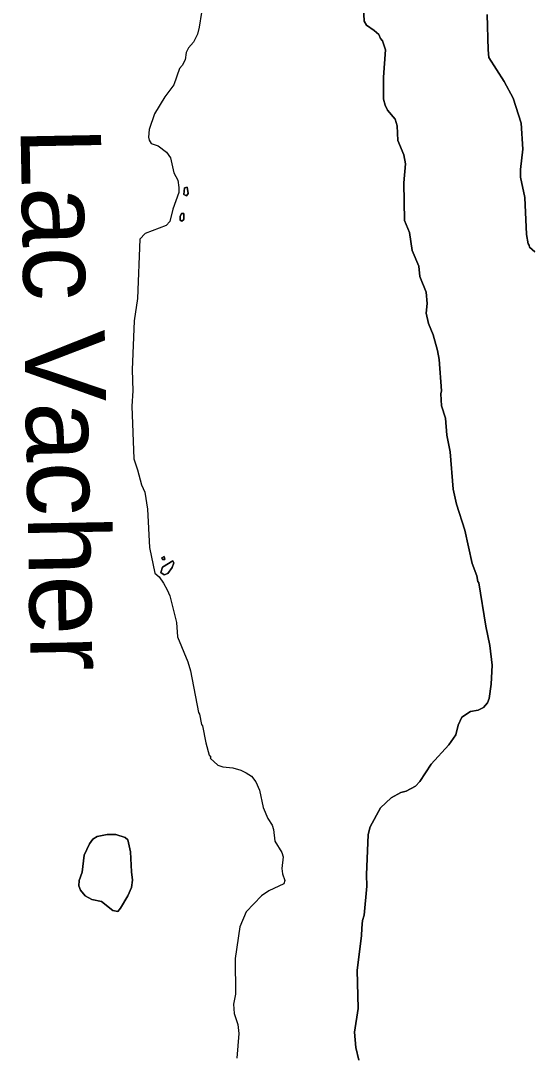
# Model space of a CAD drawing. Extents: x 642515 to 647219, y 6080136 to 6084356.
# Drawn here: x 645078.98 to 645096.94, y 6081037.42 to 6081073.8 of the extents above; entities that cross this region are included whole.
import ezdxf

# ---------------------------------------------------------------- set-up
doc = ezdxf.new("R2010")
doc.units = 0
doc.layers.add('Level 63', color=7, linetype='Continuous')

msp = doc.modelspace()

# ---------------------------------------------------------------- linework, layer by layer
at = {"layer": 'Level 63'}
for points in [[(645091, 6081075.49), (645091.08, 6081073.78), (645091.16, 6081073.64), (645091.44, 6081073.45), (645091.6, 6081073.31), (645091.66, 6081073.17), (645091.73, 6081073.09), (645091.83, 6081072.77), (645091.77, 6081071.81), (645091.77, 6081071.03)], [(645092.03, 6081046.42), (645092.37, 6081046.61), (645092.56, 6081046.65), (645092.89, 6081046.83), (645093.04, 6081046.99), (645093.45, 6081047.6), (645094.07, 6081048.29), (645094.32, 6081048.64), (645094.4, 6081048.98), (645094.52, 6081049.26), (645094.83, 6081049.46), (645095.1, 6081049.51), (645095.29, 6081049.6), (645095.43, 6081049.77), (645095.49, 6081049.92), (645095.56, 6081050.42), (645095.6, 6081051.09), (645095.51, 6081051.79), (645095.37, 6081052.47), (645095.13, 6081053.99), (645095.09, 6081054.04), (645095.06, 6081054.24), (645094.89, 6081054.67), (645094.63, 6081055.85), (645094.34, 6081056.77), (645094.22, 6081057.29), (645094.11, 6081058.61), (645094, 6081059.19), (645093.95, 6081059.8), (645093.81, 6081060.23), (645093.78, 6081060.65), (645093.81, 6081060.76), (645093.73, 6081061.86), (645093.67, 6081062.18), (645093.52, 6081062.73), (645093.35, 6081063.13), (645093.27, 6081063.49), (645093.3, 6081063.83), (645093.27, 6081064.23), (645093.04, 6081064.79), (645093.01, 6081065.15), (645092.78, 6081065.7), (645092.68, 6081066.33), (645092.5, 6081066.76), (645092.48, 6081068.08), (645092.54, 6081068.76), (645092.48, 6081069.07), (645092.27, 6081069.58), (645092.25, 6081070.09), (645092.18, 6081070.33), (645091.9, 6081070.65), (645091.82, 6081070.82), (645091.77, 6081071.03), (645091.77, 6081071.81), (645091.83, 6081072.77), (645091.73, 6081073.09), (645091.66, 6081073.17), (645091.6, 6081073.31), (645091.44, 6081073.45), (645091.16, 6081073.64), (645091.08, 6081073.78), (645091, 6081075.49)], [(645085.35, 6081074.09), (645085.27, 6081073.57), (645085.21, 6081073.32), (645085.07, 6081073.04), (645084.89, 6081072.84), (645084.81, 6081072.68), (645084.77, 6081072.42), (645084.67, 6081072.22), (645084.57, 6081072.11), (645084.38, 6081071.54), (645084.06, 6081071.12), (645083.69, 6081070.52), (645083.5, 6081069.96), (645083.48, 6081069.7), (645083.5, 6081069.59), (645083.58, 6081069.47), (645083.82, 6081069.39), (645084.12, 6081069.17), (645084.26, 6081068.97), (645084.38, 6081068.44), (645084.52, 6081068.18), (645084.55, 6081067.92), (645084.55, 6081067.74), (645084.34, 6081067.16), (645084.23, 6081066.72), (645084.1, 6081066.58), (645083.36, 6081066.3), (645083.18, 6081066.1), (645083.1, 6081064.01), (645082.98, 6081063.22), (645082.91, 6081061.5), (645082.93, 6081060.76), (645082.89, 6081060.22), (645082.97, 6081058.36), (645083.1, 6081057.97), (645083.23, 6081057.45), (645083.35, 6081057.19), (645083.45, 6081056.59), (645083.52, 6081055.24), (645083.7, 6081054.33)], [(645085.35, 6081074.09), (645085.27, 6081073.57), (645085.21, 6081073.32), (645085.07, 6081073.04), (645084.89, 6081072.84), (645084.81, 6081072.68), (645084.77, 6081072.42), (645084.67, 6081072.22), (645084.57, 6081072.11), (645084.38, 6081071.54), (645084.06, 6081071.12), (645083.69, 6081070.52), (645083.5, 6081069.96), (645083.48, 6081069.7), (645083.5, 6081069.59), (645083.58, 6081069.47), (645083.82, 6081069.39), (645084.12, 6081069.17), (645084.26, 6081068.97), (645084.38, 6081068.44), (645084.52, 6081068.18), (645084.55, 6081067.92), (645084.55, 6081067.74), (645084.34, 6081067.16), (645084.23, 6081066.72), (645084.1, 6081066.58), (645083.36, 6081066.3), (645083.18, 6081066.1), (645083.1, 6081064.01), (645082.98, 6081063.22), (645082.91, 6081061.5), (645082.93, 6081060.76), (645082.89, 6081060.22), (645082.97, 6081058.36), (645083.1, 6081057.97), (645083.23, 6081057.45), (645083.35, 6081057.19), (645083.45, 6081056.59), (645083.52, 6081055.24), (645083.7, 6081054.33), (645083.86, 6081054.2), (645084.01, 6081053.98), (645084.14, 6081053.75), (645084.23, 6081053.53), (645084.47, 6081052.6), (645084.51, 6081052.09), (645084.87, 6081051.21), (645084.96, 6081050.89), (645085.24, 6081049.42), (645085.28, 6081049.37), (645085.35, 6081049), (645085.38, 6081048.95), (645085.5, 6081048.35), (645085.62, 6081047.92), (645085.68, 6081047.85), (645085.66, 6081047.81), (645085.92, 6081047.57), (645086.1, 6081047.51), (645086.46, 6081047.48), (645086.74, 6081047.39), (645086.93, 6081047.3), (645087.11, 6081047.18), (645087.27, 6081046.98), (645087.39, 6081046.69), (645087.52, 6081046.08), (645087.69, 6081045.69), (645087.84, 6081045.46), (645087.89, 6081045.3), (645087.93, 6081044.89), (645088.18, 6081044.49), (645088.23, 6081044.34), (645088.18, 6081043.93)], [(645097.1, 6081065.65), (645096.91, 6081065.82), (645096.9, 6081065.89), (645096.86, 6081065.94), (645096.8, 6081066.26), (645096.75, 6081067.57), (645096.59, 6081068.29), (645096.59, 6081068.56), (645096.68, 6081069.27), (645096.62, 6081070.19), (645096.34, 6081071.07), (645096.02, 6081071.66), (645095.48, 6081072.5), (645095.45, 6081072.77), (645095.42, 6081074.02)], [(645095.42, 6081074.02), (645095.45, 6081072.77), (645095.48, 6081072.5), (645096.02, 6081071.66), (645096.34, 6081071.07), (645096.62, 6081070.19), (645096.68, 6081069.27), (645096.59, 6081068.56)], [(645091.77, 6081071.03), (645091.82, 6081070.82), (645091.9, 6081070.65), (645092.18, 6081070.33), (645092.25, 6081070.09), (645092.27, 6081069.58), (645092.48, 6081069.07), (645092.54, 6081068.76), (645092.48, 6081068.08), (645092.5, 6081066.76), (645092.68, 6081066.33), (645092.78, 6081065.7), (645093.01, 6081065.15), (645093.04, 6081064.79), (645093.27, 6081064.23), (645093.3, 6081063.83), (645093.27, 6081063.49), (645093.35, 6081063.13), (645093.52, 6081062.73), (645093.67, 6081062.18), (645093.73, 6081061.86), (645093.81, 6081060.76), (645093.78, 6081060.65), (645093.81, 6081060.23), (645093.95, 6081059.8), (645094, 6081059.19), (645094.11, 6081058.61), (645094.22, 6081057.29), (645094.34, 6081056.77), (645094.63, 6081055.85), (645094.89, 6081054.67), (645095.06, 6081054.24), (645095.09, 6081054.04), (645095.13, 6081053.99), (645095.37, 6081052.47), (645095.51, 6081051.79), (645095.6, 6081051.09), (645095.56, 6081050.42), (645095.49, 6081049.92), (645095.43, 6081049.77), (645095.29, 6081049.6), (645095.1, 6081049.51), (645094.83, 6081049.46), (645094.52, 6081049.26), (645094.4, 6081048.98), (645094.32, 6081048.64), (645094.07, 6081048.29), (645093.45, 6081047.6), (645093.04, 6081046.99), (645092.89, 6081046.83), (645092.56, 6081046.65), (645092.37, 6081046.61), (645092.03, 6081046.42), (645091.66, 6081046.07), (645091.29, 6081045.4), (645091.23, 6081045.13), (645091.17, 6081043.71), (645091.18, 6081043.3), (645091.08, 6081042.28), (645091.02, 6081042.09), (645091, 6081041.83), (645090.99, 6081041.55), (645090.84, 6081040.34), (645090.87, 6081039), (645090.74, 6081038.16), (645090.79, 6081037.62), (645090.9, 6081037.18)], [(645096.59, 6081068.56), (645096.59, 6081068.29), (645096.75, 6081067.57), (645096.8, 6081066.26), (645096.86, 6081065.94), (645096.9, 6081065.89), (645096.91, 6081065.82), (645097.1, 6081065.65)], [(645084.85, 6081067.93), (645084.75, 6081067.91), (645084.73, 6081067.68), (645084.82, 6081067.63), (645084.88, 6081067.71), (645084.85, 6081067.93)], [(645084.85, 6081067.93), (645084.88, 6081067.71), (645084.82, 6081067.63), (645084.73, 6081067.68), (645084.75, 6081067.91), (645084.85, 6081067.93)], [(645084.73, 6081067), (645084.64, 6081067), (645084.6, 6081066.9), (645084.6, 6081066.77), (645084.66, 6081066.74), (645084.73, 6081066.79), (645084.73, 6081067)], [(645084.73, 6081067), (645084.73, 6081066.79), (645084.66, 6081066.74), (645084.6, 6081066.77), (645084.6, 6081066.9), (645084.64, 6081067), (645084.73, 6081067)], [(645084.34, 6081054.77), (645083.97, 6081054.54), (645083.92, 6081054.36), (645084.04, 6081054.27), (645084.16, 6081054.32), (645084.32, 6081054.53), (645084.37, 6081054.7), (645084.34, 6081054.77)], [(645084.34, 6081054.77), (645084.37, 6081054.7), (645084.32, 6081054.53), (645084.16, 6081054.32), (645084.04, 6081054.27), (645083.92, 6081054.36), (645083.97, 6081054.54), (645084.34, 6081054.77)], [(645084.06, 6081054.82), (645084.03, 6081054.92), (645083.95, 6081054.87), (645083.98, 6081054.82), (645084.06, 6081054.82)], [(645084.06, 6081054.82), (645083.98, 6081054.82), (645083.95, 6081054.87), (645084.03, 6081054.92), (645084.06, 6081054.82)], [(645083.7, 6081054.33), (645083.86, 6081054.2), (645084.01, 6081053.98), (645084.14, 6081053.75), (645084.23, 6081053.53), (645084.47, 6081052.6), (645084.51, 6081052.09), (645084.87, 6081051.21), (645084.96, 6081050.89), (645085.24, 6081049.42), (645085.28, 6081049.37), (645085.35, 6081049), (645085.38, 6081048.95), (645085.5, 6081048.35), (645085.62, 6081047.92), (645085.68, 6081047.85), (645085.66, 6081047.81)], [(645085.66, 6081047.81), (645085.92, 6081047.57), (645086.1, 6081047.51), (645086.46, 6081047.48), (645086.74, 6081047.39), (645086.93, 6081047.3), (645087.11, 6081047.18), (645087.27, 6081046.98), (645087.39, 6081046.69), (645087.52, 6081046.08), (645087.69, 6081045.69), (645087.84, 6081045.46), (645087.89, 6081045.3), (645087.93, 6081044.89), (645088.18, 6081044.49), (645088.23, 6081044.34), (645088.18, 6081043.93), (645088.21, 6081043.74), (645088.29, 6081043.51), (645088.25, 6081043.39), (645087.72, 6081043.14), (645087.46, 6081042.97), (645086.93, 6081042.4), (645086.7, 6081041.87), (645086.54, 6081040.76), (645086.55, 6081039.5), (645086.48, 6081039.15), (645086.5, 6081038.82), (645086.63, 6081038.43), (645086.67, 6081038.11), (645086.6, 6081037.24)], [(645090.9, 6081037.18), (645090.79, 6081037.62), (645090.74, 6081038.16), (645090.87, 6081039), (645090.84, 6081040.34), (645090.99, 6081041.55), (645091, 6081041.83), (645091.02, 6081042.09), (645091.08, 6081042.28), (645091.18, 6081043.3), (645091.17, 6081043.71), (645091.23, 6081045.13), (645091.29, 6081045.4), (645091.66, 6081046.07), (645092.03, 6081046.42)], [(645082.66, 6081045.02), (645082.75, 6081044.94), (645082.85, 6081044.52), (645082.88, 6081043.81), (645082.92, 6081043.52), (645082.88, 6081043.26), (645082.75, 6081042.97), (645082.5, 6081042.53), (645082.4, 6081042.41), (645082.22, 6081042.45), (645081.82, 6081042.77), (645081.48, 6081042.84), (645081.25, 6081042.96), (645081.08, 6081043.17), (645081.03, 6081043.32), (645081.04, 6081043.5), (645081.15, 6081043.8), (645081.21, 6081044.4), (645081.4, 6081044.8), (645081.52, 6081044.96), (645081.67, 6081045.05), (645082.02, 6081045.12), (645082.33, 6081045.13), (645082.66, 6081045.02)], [(645082.66, 6081045.02), (645082.33, 6081045.13), (645082.02, 6081045.12), (645081.67, 6081045.05), (645081.52, 6081044.96), (645081.4, 6081044.8), (645081.21, 6081044.4), (645081.15, 6081043.8), (645081.04, 6081043.5), (645081.03, 6081043.32), (645081.08, 6081043.17), (645081.25, 6081042.96), (645081.48, 6081042.84), (645081.82, 6081042.77), (645082.22, 6081042.45), (645082.4, 6081042.41), (645082.5, 6081042.53), (645082.75, 6081042.97), (645082.88, 6081043.26), (645082.92, 6081043.52), (645082.88, 6081043.81), (645082.85, 6081044.52), (645082.75, 6081044.94), (645082.66, 6081045.02)], [(645088.18, 6081043.93), (645088.21, 6081043.74), (645088.29, 6081043.51), (645088.25, 6081043.39), (645087.72, 6081043.14), (645087.46, 6081042.97), (645086.93, 6081042.4), (645086.7, 6081041.87), (645086.54, 6081040.76), (645086.55, 6081039.5), (645086.48, 6081039.15), (645086.5, 6081038.82), (645086.63, 6081038.43), (645086.67, 6081038.11), (645086.6, 6081037.24)]]:
    msp.add_lwpolyline(points, dxfattribs=at)

# ---------------------------------------------------------------- texts
msp.add_text('Lac Vacher', height=2.8334, rotation=271.0829, dxfattribs=at).set_placement((645078.97, 6081070.03))

doc.saveas('drawing.dxf')
